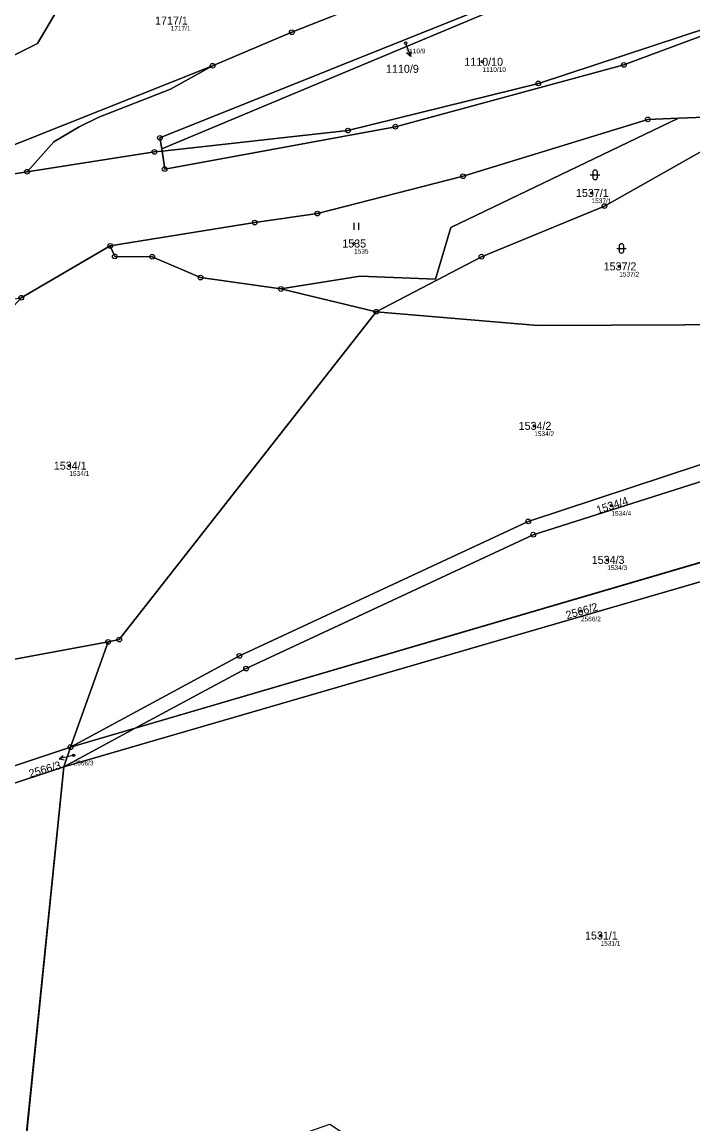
# Model space of a CAD drawing. Extents: x -751550 to -746116, y -1055108 to -1050700.
# Drawn here: x -749826.1 to -749683.7, y -1054870.8 to -1054636.8 of the extents above; entities that cross this region are included whole.
import ezdxf

# ---------------------------------------------------------------- set-up
doc = ezdxf.new("R2010")
doc.units = 0
for name, color, linetype in [('Definiční body', 7, 'Continuous'), ('Hranice parcel', 7, 'Continuous'), ('Parcelní čísla', 7, 'Continuous'), ('Polygon parcely', 7, 'Continuous'), ('Pop  PČ popisy', 7, 'Continuous'), ('Značky bodu BP', 7, 'Continuous'), ('Značky kultur', 7, 'Continuous')]:
    doc.layers.add(name, color=color, linetype=linetype)

msp = doc.modelspace()

# ---------------------------------------------------------------- linework, layer by layer
at = {"layer": 'Definiční body'}
for centre in [(-749744.7, -1054641.3), (-749728.38, -1054645.25), (-749705.21, -1054673.12), (-749755.63, -1054683.85), (-749699.33, -1054688.71), (-749717.38, -1054722.58), (-749816.08, -1054731.04), (-749700.99, -1054739.5), (-749701.86, -1054751.04), (-749707.46, -1054761.93), (-749815.19, -1054792.53), (-749703.29, -1054830.82)]:
    msp.add_circle(centre, 0.25, dxfattribs=at)
at = {"layer": 'Hranice parcel'}
for p, q in [((-749796.48, -1054663.75), (-749686.63, -1054617.72)), ((-749796.48, -1054663.75), (-749796.85, -1054661.42)), ((-749796.41, -1054664.21), (-749756.93, -1054659.87)), ((-749796.41, -1054664.21), (-749796.48, -1054663.75)), ((-749825.07, -1054668.62), (-749798.02, -1054664.39)), ((-749798.02, -1054664.39), (-749796.41, -1054664.21)), ((-749795.85, -1054668.04), (-749796.41, -1054664.21)), ((-749826.3, -1054695.36), (-749807.42, -1054684.37)), ((-749750.92, -1054698.35), (-749771.18, -1054693.51)), ((-749802.08, -1054786.8), (-749628.19, -1054735.76)), ((-749627.12, -1054739.72), (-749817.28, -1054794.98)), ((-749815.83, -1054790.82), (-749807.85, -1054768.45)), ((-749802.08, -1054786.8), (-749817.28, -1054794.98)), ((-749815.83, -1054790.82), (-749802.08, -1054786.8)), ((-749817.28, -1054794.98), (-749815.83, -1054790.82)), ((-749826, -1054880.95), (-749817.28, -1054794.98))]:
    msp.add_line(p, q, dxfattribs=at)
for points in [[(-749404.56, -1054463.59), (-749446.91, -1054496.16), (-749525.78, -1054556.26), (-749526.36, -1054555.51), (-749565.5, -1054583.27), (-749602.03, -1054604.89), (-749646.78, -1054626.63), (-749698.34, -1054645.92), (-749746.86, -1054659.04), (-749795.85, -1054668.04)], [(-749796.85, -1054661.42), (-749724.37, -1054632.4), (-749686.63, -1054617.72)], [(-749814.07, -1054626.44), (-749822.85, -1054641.37), (-749841.86, -1054650.81)], [(-749785.68, -1054646.11), (-749768.86, -1054638.99), (-749760.55, -1054635.68), (-749753.02, -1054632.68)], [(-749756.93, -1054659.87), (-749716.5, -1054649.85), (-749680.19, -1054637.88)], [(-749825.07, -1054668.62), (-749838.29, -1054670.69), (-749894.24, -1054666.58), (-749955.11, -1054658.99), (-750035.62, -1054639.45)], [(-749842.22, -1054667.32), (-749833.43, -1054665.12), (-749785.68, -1054646.11)], [(-749785.68, -1054646.11), (-749794.63, -1054651.06), (-749809.82, -1054656.99), (-749814.02, -1054659.05), (-749819.35, -1054662.25), (-749825.07, -1054668.62)], [(-749686.78, -1054657.25), (-749669.79, -1054656.6), (-749666.96, -1054658.34)], [(-749807.42, -1054684.37), (-749776.73, -1054679.41), (-749763.42, -1054677.5), (-749732.47, -1054669.57), (-749693.26, -1054657.5), (-749686.78, -1054657.25)], [(-749771.18, -1054693.51), (-749754.32, -1054690.78), (-749738.33, -1054691.42), (-749735.11, -1054680.44), (-749686.78, -1054657.25)], [(-749750.92, -1054698.35), (-749728.58, -1054686.65), (-749702.48, -1054675.89), (-749675.75, -1054660.87)], [(-749771.18, -1054693.51), (-749788.24, -1054691.08), (-749798.49, -1054686.66), (-749806.44, -1054686.59), (-749807.42, -1054684.37)], [(-749641.05, -1054688.88), (-749669.74, -1054701.07), (-749716.63, -1054701.3), (-749750.92, -1054698.35)], [(-749807.85, -1054768.45), (-749805.49, -1054767.96), (-749750.92, -1054698.35)], [(-749815.83, -1054790.82), (-749779.97, -1054771.44), (-749718.66, -1054742.87), (-749674.95, -1054728.44), (-749632.74, -1054718.86)], [(-749631.62, -1054722.23), (-749673.94, -1054731.87), (-749717.6, -1054745.69), (-749778.56, -1054774.14), (-749802.08, -1054786.8)], [(-749807.85, -1054768.45), (-749848.3, -1054775.93), (-749909.09, -1054784.19)], [(-749939.5, -1054814.37), (-749934.36, -1054817.5), (-749927.16, -1054820.57), (-749921.01, -1054821.52), (-749889.05, -1054813.42), (-749846.41, -1054800.98), (-749815.83, -1054790.82)], [(-749942.32, -1054817.15), (-749938.51, -1054819.39), (-749929.59, -1054823.36), (-749920.9, -1054825.3), (-749889.27, -1054817.2), (-749845.26, -1054804.29), (-749817.28, -1054794.98)]]:
    msp.add_lwpolyline(points, dxfattribs=at)
at = {"layer": 'Polygon parcely'}
for points in [[(-749760.4, -1054608.15), (-749763.97, -1054596.26), (-749771.04, -1054598.68), (-749770.04, -1054602.38), (-749796.15, -1054617.93), (-749802.87, -1054622.35), (-749815.66, -1054622.53), (-749814.07, -1054626.44), (-749822.85, -1054641.37), (-749841.86, -1054650.81), (-749846.11, -1054658.26), (-749842.22, -1054667.32), (-749833.43, -1054665.12), (-749785.68, -1054646.11), (-749768.86, -1054638.99), (-749760.55, -1054635.68), (-749753.02, -1054632.68)], [(-749686.63, -1054617.72), (-749724.37, -1054632.4), (-749796.85, -1054661.42), (-749796.48, -1054663.75)], [(-749796.41, -1054664.21), (-749756.93, -1054659.87), (-749716.5, -1054649.85), (-749680.19, -1054637.88), (-749686.63, -1054617.72), (-749796.48, -1054663.75)], [(-749785.68, -1054646.11), (-749833.43, -1054665.12), (-749842.22, -1054667.32), (-749844.56, -1054667.06), (-749893.18, -1054661.69), (-749954.41, -1054653.98), (-749982.3, -1054647.1), (-750031.61, -1054634.94), (-750053.54, -1054621.55), (-750060.09, -1054621.21), (-750035.62, -1054639.45), (-749955.11, -1054658.99), (-749894.24, -1054666.58), (-749838.29, -1054670.69), (-749825.07, -1054668.62), (-749819.35, -1054662.25), (-749814.02, -1054659.05), (-749809.82, -1054656.99), (-749794.63, -1054651.06)], [(-749873.51, -1054623.31), (-749878.26, -1054623.37), (-749866.44, -1054635.21), (-749860.21, -1054639.96), (-749857.85, -1054641.52), (-749855.95, -1054645.42), (-749852.25, -1054648.96), (-749841.86, -1054650.81), (-749822.85, -1054641.37), (-749814.07, -1054626.44), (-749815.66, -1054622.53), (-749835.46, -1054622.79), (-749857.57, -1054623.09), (-749854.45, -1054631.85), (-749859.69, -1054631.91), (-749864.09, -1054630.81)], [(-749750.92, -1054698.35), (-749728.58, -1054686.65), (-749702.48, -1054675.89), (-749675.75, -1054660.87), (-749667.56, -1054658.52), (-749666.96, -1054658.34), (-749669.79, -1054656.6), (-749686.78, -1054657.25), (-749735.11, -1054680.44), (-749738.33, -1054691.42), (-749754.32, -1054690.78), (-749771.18, -1054693.51)], [(-749754.32, -1054690.78), (-749738.33, -1054691.42), (-749735.11, -1054680.44), (-749686.78, -1054657.25), (-749693.26, -1054657.5), (-749732.47, -1054669.57), (-749763.42, -1054677.5), (-749776.73, -1054679.41), (-749807.42, -1054684.37), (-749806.44, -1054686.59), (-749798.49, -1054686.66), (-749788.24, -1054691.08), (-749771.18, -1054693.51)], [(-749669.87, -1054691.03), (-749680.72, -1054683.8), (-749675.75, -1054660.87), (-749702.48, -1054675.89), (-749728.58, -1054686.65), (-749750.92, -1054698.35), (-749716.63, -1054701.3), (-749669.74, -1054701.07), (-749641.05, -1054688.88), (-749641.71, -1054683.91)], [(-749788.24, -1054691.08), (-749798.49, -1054686.66), (-749806.44, -1054686.59), (-749807.42, -1054684.37), (-749826.3, -1054695.36), (-749878.66, -1054752.49), (-749903.33, -1054778.59), (-749909.09, -1054784.19), (-749848.3, -1054775.93), (-749807.85, -1054768.45), (-749805.49, -1054767.96), (-749750.92, -1054698.35), (-749771.18, -1054693.51)], [(-749750.92, -1054698.35), (-749805.49, -1054767.96), (-749807.85, -1054768.45), (-749815.83, -1054790.82), (-749779.97, -1054771.44), (-749718.66, -1054742.87), (-749674.95, -1054728.44), (-749632.74, -1054718.86), (-749640.73, -1054691.27), (-749641.05, -1054688.88), (-749669.74, -1054701.07), (-749716.63, -1054701.3)], [(-749631.62, -1054722.23), (-749632.74, -1054718.86), (-749674.95, -1054728.44), (-749718.66, -1054742.87), (-749779.97, -1054771.44), (-749815.83, -1054790.82), (-749802.08, -1054786.8), (-749778.56, -1054774.14), (-749717.6, -1054745.69), (-749673.94, -1054731.87)], [(-749631.62, -1054722.23), (-749673.94, -1054731.87), (-749717.6, -1054745.69), (-749778.56, -1054774.14), (-749802.08, -1054786.8), (-749628.19, -1054735.76)], [(-749627.12, -1054739.72), (-749628.19, -1054735.76), (-749802.08, -1054786.8), (-749817.28, -1054794.98)], [(-749626.5, -1054741.95), (-749627.12, -1054739.72), (-749817.28, -1054794.98), (-749826, -1054880.95), (-749778.46, -1054877.05), (-749760.75, -1054870.9), (-749733.64, -1054888.94), (-749720.23, -1054898.74), (-749701.2, -1054901.15), (-749691.46, -1054903.08), (-749667.11, -1054909.92), (-749604.24, -1054933.59), (-749582.76, -1054944.22), (-749569.44, -1054950.82), (-749572.32, -1054940.45), (-749574.21, -1054933.61), (-749592.14, -1054868.96), (-749593.57, -1054864.18), (-749622.43, -1054756.52)], [(-749889.05, -1054813.42), (-749846.41, -1054800.98), (-749815.83, -1054790.82), (-749807.85, -1054768.45), (-749848.3, -1054775.93), (-749909.09, -1054784.19), (-749939.5, -1054814.37), (-749934.36, -1054817.5), (-749927.16, -1054820.57), (-749921.01, -1054821.52)], [(-749815.83, -1054790.82), (-749817.28, -1054794.98), (-749802.08, -1054786.8)], [(-749889.27, -1054817.2), (-749845.26, -1054804.29), (-749817.28, -1054794.98), (-749815.83, -1054790.82), (-749846.41, -1054800.98), (-749889.05, -1054813.42), (-749921.01, -1054821.52), (-749927.16, -1054820.57), (-749934.36, -1054817.5), (-749939.5, -1054814.37), (-749942.32, -1054817.15), (-749938.51, -1054819.39), (-749929.59, -1054823.36), (-749920.9, -1054825.3)], [(-749830.06, -1054921), (-749826, -1054880.95), (-749817.28, -1054794.98), (-749845.26, -1054804.29), (-749889.27, -1054817.2), (-749920.9, -1054825.3), (-749929.59, -1054823.36), (-749938.51, -1054819.39), (-749942.32, -1054817.15), (-749945, -1054819.8), (-749941.35, -1054821.68), (-749928.7, -1054828.8), (-749863.5, -1054812.2), (-749853.8, -1054827.1), (-749846.3, -1054849.65), (-749842.4, -1054855.1), (-749828.8, -1054857.8), (-749832.24, -1054914.58), (-749832.8, -1054923.85), (-749830.76, -1054927.9)]]:
    msp.add_lwpolyline(points, close=True, dxfattribs=at)
for points in [[(-749631.59, -1054617.67), (-749680.19, -1054637.88), (-749716.5, -1054649.85), (-749756.93, -1054659.87), (-749796.41, -1054664.21), (-749795.85, -1054668.04), (-749746.86, -1054659.04), (-749698.34, -1054645.92), (-749646.78, -1054626.63)], [(-749646.78, -1054626.63), (-749698.34, -1054645.92), (-749746.86, -1054659.04), (-749795.85, -1054668.04), (-749796.41, -1054664.21), (-749798.02, -1054664.39), (-749825.07, -1054668.62), (-749838.29, -1054670.69), (-749894.24, -1054666.58), (-749955.11, -1054658.99), (-750035.62, -1054639.45), (-750070.59, -1054631.71)], [(-749980.72, -1054678.01), (-749948.86, -1054682.98), (-749939.85, -1054684.09), (-749913.79, -1054687.28), (-749901.89, -1054688.12), (-749878.68, -1054689.77), (-749853.44, -1054699.51), (-749826.3, -1054695.36), (-749807.42, -1054684.37), (-749776.73, -1054679.41), (-749763.42, -1054677.5), (-749732.47, -1054669.57), (-749693.26, -1054657.5), (-749686.78, -1054657.25), (-749669.79, -1054656.6), (-749666.96, -1054658.34), (-749664.3, -1054659.98), (-749665.49, -1054656.73), (-749667.1, -1054654.48), (-749668.51, -1054649.91), (-749650.43, -1054643.2), (-749614.74, -1054629.4)], [(-749760.55, -1054635.68), (-749768.86, -1054638.99), (-749785.68, -1054646.11), (-749794.63, -1054651.06), (-749809.82, -1054656.99), (-749814.02, -1054659.05), (-749819.35, -1054662.25), (-749825.07, -1054668.62), (-749798.02, -1054664.39), (-749796.41, -1054664.21), (-749796.48, -1054663.75), (-749796.85, -1054661.42), (-749724.37, -1054632.4)]]:
    msp.add_lwpolyline(points, dxfattribs=at)
at = {"layer": 'Pop  PČ popisy'}
for p, q in [((-749744.68, -1054641.35), (-749743.6, -1054644.15)), ((-749743.6, -1054644.15), (-749744.43, -1054643.4)), ((-749743.6, -1054644.15), (-749743.5, -1054643.04)), ((-749815.36, -1054792.57), (-749818.27, -1054793.3)), ((-749818.27, -1054793.3), (-749817.42, -1054792.57)), ((-749815.19, -1054792.53), (-749815.36, -1054792.57)), ((-749818.27, -1054793.3), (-749817.18, -1054793.54))]:
    msp.add_line(p, q, dxfattribs=at)
at = {"layer": 'Značky bodu BP'}
for centre, radius in [((-749768.86, -1054638.99), 0.5), ((-749768.86, -1054638.99), 0.0303), ((-749785.68, -1054646.11), 0.5), ((-749785.68, -1054646.11), 0.0303), ((-749698.34, -1054645.92), 0.5), ((-749698.34, -1054645.92), 0.0303), ((-749716.5, -1054649.85), 0.5), ((-749716.5, -1054649.85), 0.0303), ((-749746.86, -1054659.04), 0.5), ((-749746.86, -1054659.04), 0.0303), ((-749693.26, -1054657.5), 0.5), ((-749693.26, -1054657.5), 0.0303), ((-749796.85, -1054661.42), 0.5), ((-749796.85, -1054661.42), 0.0303), ((-749756.93, -1054659.87), 0.5), ((-749756.93, -1054659.87), 0.0303), ((-749798.02, -1054664.39), 0.5), ((-749798.02, -1054664.39), 0.0303), ((-749825.07, -1054668.62), 0.5), ((-749825.07, -1054668.62), 0.0303), ((-749795.85, -1054668.04), 0.5), ((-749795.85, -1054668.04), 0.0303), ((-749732.47, -1054669.57), 0.5), ((-749732.47, -1054669.57), 0.0303), ((-749702.48, -1054675.89), 0.5), ((-749763.42, -1054677.5), 0.5), ((-749763.42, -1054677.5), 0.0303), ((-749702.48, -1054675.89), 0.0303), ((-749776.73, -1054679.41), 0.5), ((-749776.73, -1054679.41), 0.0303), ((-749807.42, -1054684.37), 0.5), ((-749807.42, -1054684.37), 0.0303), ((-749806.44, -1054686.59), 0.5), ((-749806.44, -1054686.59), 0.0303), ((-749798.49, -1054686.66), 0.5), ((-749798.49, -1054686.66), 0.0303), ((-749728.58, -1054686.65), 0.5), ((-749728.58, -1054686.65), 0.0303), ((-749788.24, -1054691.08), 0.5), ((-749788.24, -1054691.08), 0.0303), ((-749771.18, -1054693.51), 0.5), ((-749771.18, -1054693.51), 0.0303), ((-749826.3, -1054695.36), 0.5), ((-749750.92, -1054698.35), 0.5), ((-749750.92, -1054698.35), 0.0303), ((-749718.66, -1054742.87), 0.5), ((-749718.66, -1054742.87), 0.0303), ((-749717.6, -1054745.69), 0.5), ((-749717.6, -1054745.69), 0.0303), ((-749807.85, -1054768.45), 0.5), ((-749807.85, -1054768.45), 0.0303), ((-749805.49, -1054767.96), 0.5), ((-749805.49, -1054767.96), 0.0303), ((-749779.97, -1054771.44), 0.5), ((-749779.97, -1054771.44), 0.0303), ((-749778.56, -1054774.14), 0.5), ((-749778.56, -1054774.14), 0.0303), ((-749815.83, -1054790.82), 0.5), ((-749815.83, -1054790.82), 0.0303)]:
    msp.add_circle(centre, radius, dxfattribs=at)
at = {"layer": 'Značky kultur'}
for p, q in [((-749705.47, -1054669.27), (-749703.47, -1054669.27)), ((-749704.97, -1054668.77), (-749704.97, -1054669.77)), ((-749703.97, -1054669.77), (-749703.97, -1054668.77)), ((-749755.61, -1054680.95), (-749755.61, -1054679.45)), ((-749754.61, -1054680.95), (-749754.61, -1054679.45)), ((-749699.85, -1054684.89), (-749697.85, -1054684.89)), ((-749699.35, -1054684.39), (-749699.35, -1054685.39)), ((-749698.35, -1054685.39), (-749698.35, -1054684.39))]:
    msp.add_line(p, q, dxfattribs=at)
for centre, start, end in [((-749704.47, -1054668.77), 0, 180), ((-749704.47, -1054669.77), 180, 359.9879), ((-749698.85, -1054684.39), 0, 180), ((-749698.85, -1054685.39), 180, 359.9879)]:
    msp.add_arc(centre, 0.5, start, end, dxfattribs=at)

# ---------------------------------------------------------------- texts
at = {"layer": 'Definiční body'}
for s, p in [('1717/1', (-749794.58, -1054638.66)), ('1110/9', (-749744.7, -1054643.46)), ('1110/10', (-749728.38, -1054647.41)), ('1537/1', (-749705.21, -1054675.28)), ('1535', (-749755.63, -1054686.01)), ('1537/2', (-749699.33, -1054690.87)), ('1534/2', (-749717.38, -1054724.74)), ('1534/1', (-749816.08, -1054733.2)), ('1534/4', (-749700.99, -1054741.66)), ('1534/3', (-749701.86, -1054753.2)), ('2566/2', (-749707.46, -1054764.09)), ('2566/3', (-749815.19, -1054794.69)), ('1531/1', (-749703.29, -1054832.98))]:
    msp.add_text(s, height=1, dxfattribs=at).set_placement(p)
at = {"layer": 'Parcelní čísla'}
for s, p in [('1717/1', (-749797.89, -1054637.35)), ('1110/10', (-749732.22, -1054646.1)), ('1110/9', (-749748.85, -1054647.6)), ('1537/1', (-749708.52, -1054673.97)), ('1535', (-749758.14, -1054684.7)), ('1537/2', (-749702.64, -1054689.56)), ('1534/2', (-749720.69, -1054723.43)), ('1534/1', (-749819.39, -1054731.89)), ('1534/3', (-749705.17, -1054751.89)), ('1531/1', (-749706.59, -1054831.67))]:
    msp.add_text(s, height=1.7, dxfattribs=at).set_placement(p)
for s, rotation, p in [('1534/4', 18, (-749703.87, -1054741.33)), ('2566/2', 16, (-749710.4, -1054763.66)), ('2566/3', 16, (-749824.41, -1054797.29))]:
    msp.add_text(s, height=1.7, rotation=rotation, dxfattribs=at).set_placement(p)

doc.saveas('drawing.dxf')
